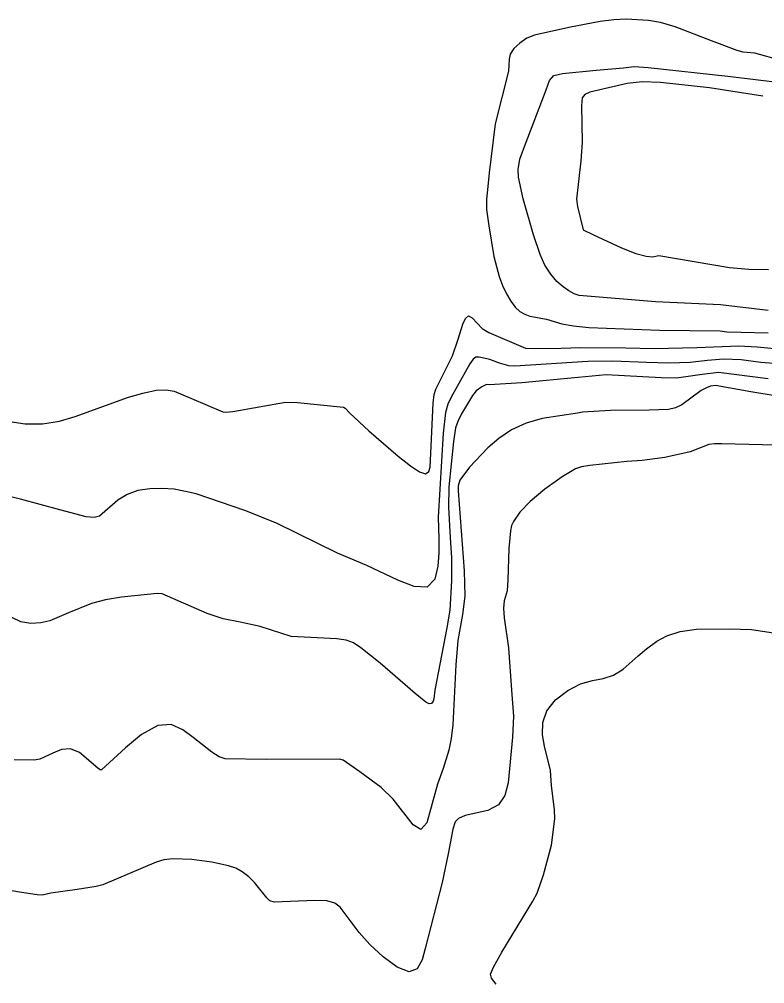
# Model space of a CAD drawing. Extents: x -291892836 to 2945206, y -477993085 to 1832792.
# Drawn here: x 1849872.3 to 1850120.5, y 544308.6 to 544629.9 of the extents above; entities that cross this region are included whole.
import ezdxf

# ---------------------------------------------------------------- set-up
doc = ezdxf.new("R2010")
doc.units = 0
doc.layers.add('DT_X_Contour_Minor', color=7, linetype='Continuous')

msp = doc.modelspace()

# ---------------------------------------------------------------- linework, layer by layer
at = {"layer": 'DT_X_Contour_Minor'}
for points in [[(1850126.07, 544616.08), (1850117.25, 544618.6), (1850113.37, 544618.89), (1850111.42, 544619.42), (1850102.86, 544622.73), (1850090.73, 544627.36), (1850085.83, 544628.76), (1850081.81, 544629.49), (1850074.41, 544629.85), (1850070.36, 544629.65), (1850065.78, 544629.11), (1850055.35, 544627.11), (1850043.89, 544624.57), (1850041.35, 544623.51), (1850039, 544621.94), (1850037.04, 544620.08), (1850035.79, 544618.24), (1850035.42, 544616.62), (1850035.26, 544612.54), (1850030.81, 544595.06), (1850028.78, 544578.71), (1850027.91, 544569.71), (1850027.95, 544566.47), (1850028.72, 544561.01), (1850030.39, 544550.87), (1850032.09, 544544.18), (1850033.21, 544541.14), (1850034.52, 544538.37), (1850035.97, 544535.96), (1850037.5, 544534), (1850039.06, 544532.57), (1850040.66, 544531.6), (1850042.33, 544531.01), (1850047.94, 544530.01), (1850053.01, 544528.45), (1850056.89, 544527.7), (1850061.98, 544527.24), (1850085.5, 544526.36), (1850105.74, 544526.12), (1850107.9, 544525.81), (1850112.66, 544525.64), (1850121.67, 544525.42)], [(1850121.67, 544532.89), (1850105.79, 544534.74), (1850084.2, 544535.71), (1850058.72, 544537.83), (1850057.09, 544538.42), (1850055.31, 544539.36), (1850053.39, 544540.72), (1850051.34, 544542.56), (1850049.29, 544544.95), (1850047.38, 544547.96), (1850045.75, 544551.52), (1850043.52, 544558.03), (1850040.14, 544570.01), (1850038.55, 544577.32), (1850038.41, 544579.77), (1850038.97, 544583.24), (1850040.19, 544586.57), (1850047.73, 544606.35), (1850048.88, 544609.5), (1850050.28, 544611.09), (1850053.17, 544611.85), (1850064.46, 544612.87), (1850073.47, 544613.68), (1850077.04, 544614.14), (1850081.76, 544613.8), (1850108.27, 544610.95), (1850131.25, 544608.16)], [(1850119.92, 544604.21), (1850102.18, 544607.03), (1850085.85, 544608.85), (1850079.77, 544609), (1850074.8, 544608.48), (1850062.26, 544605.55), (1850060.6, 544604.81), (1850059.78, 544603.64), (1850059.53, 544601.02), (1850059.61, 544595.17), (1850059.81, 544588.8), (1850059.37, 544582.73), (1850057.87, 544569.89), (1850058.26, 544567.45), (1850060.04, 544559.72), (1850063.58, 544558.05), (1850072.87, 544553.72), (1850077.61, 544551.84), (1850081.03, 544550.95), (1850083.2, 544550.79), (1850085.32, 544551.13)], [(1850085.32, 544551.13), (1850108.77, 544547.2), (1850115.26, 544546.6), (1850121.77, 544546.51)], [(1849869.18, 544495.89), (1849874.33, 544495.16), (1849880.04, 544495.09), (1849885.76, 544496.04), (1849890.94, 544497.57), (1849908.72, 544504.05), (1849913.49, 544505.36), (1849917.92, 544506.29), (1849921.26, 544506.48), (1849923.91, 544505.97), (1849929.74, 544503.53), (1849940.09, 544499.11), (1849941.05, 544498.97), (1849943.44, 544499.26), (1849960.97, 544502.37), (1849965.03, 544502.2), (1849980.27, 544500.64), (1849980.84, 544500.3), (1849982.43, 544498.62), (1849988.75, 544492.83), (1849998.54, 544484.31), (1850002.55, 544481.11), (1850005.56, 544479.13), (1850007.58, 544478.51), (1850008.67, 544479.22), (1850009.13, 544480.7), (1850009.52, 544487.68), (1850010.19, 544502), (1850010.52, 544504.85), (1850011.07, 544506.65), (1850016.58, 544517.73), (1850018.52, 544523.26), (1850020.01, 544528.26), (1850020.91, 544530.23), (1850021.94, 544531.08), (1850023.15, 544530.4), (1850026.46, 544526.91), (1850028.71, 544525.48), (1850040.91, 544520.31), (1850043.87, 544520.21), (1850052.74, 544520.31), (1850059.16, 544520.57), (1850074.31, 544520.44), (1850083.75, 544520.23), (1850097.92, 544520.54), (1850111.91, 544521.13), (1850118.05, 544520.79), (1850124.96, 544520.14)], [(1850126.37, 544514.99), (1850119.24, 544515.58), (1850112.69, 544516.46), (1850106.83, 544516.67), (1850101.45, 544516.21), (1850095.7, 544515.58), (1850088.64, 544515.3), (1850081.2, 544515.49), (1850070, 544516.01), (1850061.61, 544515.85), (1850037.35, 544514.3), (1850035.3, 544514.4), (1850032.27, 544515.27), (1850028.99, 544516.53), (1850025.52, 544517.34), (1850024.36, 544517.27), (1850023.42, 544516.61), (1850022.35, 544515.1), (1850016.18, 544504.03), (1850015.07, 544501.64), (1850014.27, 544498.94), (1850013.47, 544491.96), (1850011.83, 544464.05), (1850012.03, 544456.77), (1850012.02, 544452.05), (1850011.75, 544447.74), (1850010.69, 544443.39), (1850008.17, 544440.7), (1850003.82, 544440.89), (1849998.37, 544443.06), (1849988.08, 544447.98), (1849978.3, 544452.03), (1849958.21, 544461.97), (1849947.8, 544466.14), (1849931.24, 544471.75), (1849927.72, 544472.63), (1849923.89, 544473.3), (1849919.86, 544473.63), (1849915.77, 544473.52), (1849911.81, 544472.87), (1849908.22, 544471.58), (1849905.18, 544469.66), (1849899.1, 544464.39), (1849897.29, 544463.91), (1849894.62, 544464.18), (1849885.85, 544466.47), (1849872.8, 544470.03), (1849853.6, 544474.61)], [(1850121.65, 544510.09), (1850105.21, 544512.21), (1850099.73, 544511.55), (1850091.17, 544510.37), (1850086.04, 544510.45), (1850067.79, 544511.44), (1850058.45, 544510.56), (1850039.71, 544508.73), (1850028.86, 544508.1), (1850027.92, 544508.22), (1850026.38, 544507.49), (1850024.49, 544506.13), (1850023.23, 544504.58), (1850019.58, 544498.39), (1850018.34, 544495.89), (1850017.62, 544493.8), (1850016.96, 544489.18), (1850015.32, 544474.13), (1850015.21, 544467.34), (1850015.83, 544457.14), (1850016.26, 544450.47), (1850016.29, 544442.79), (1850015.73, 544433.01), (1850014.69, 544427.13), (1850010.69, 544406.45), (1850010.39, 544403.57), (1850010.12, 544402.7), (1850009.64, 544402.02), (1850008.85, 544401.83), (1850007.69, 544402.39), (1850004.14, 544405.35), (1849992.48, 544415.45), (1849986.08, 544420.56), (1849983.59, 544422.15), (1849981.14, 544423.09), (1849978.07, 544423.54), (1849962.87, 544424.3), (1849952.55, 544427.61), (1849945.94, 544429.01), (1849940.23, 544430.13), (1849934.88, 544431.93), (1849919.94, 544438.49), (1849918.22, 544438.58), (1849906.38, 544437.43), (1849901.09, 544436.54), (1849896.37, 544435.25), (1849888.72, 544432.14), (1849882.57, 544429.54), (1849879.5, 544428.8), (1849876.21, 544428.61), (1849872.9, 544429.16), (1849869.91, 544430.64)], [(1850142.93, 544501.35), (1850115.94, 544505.73), (1850104.17, 544507.86), (1850102.46, 544507.61), (1850101.12, 544507.15), (1850099.41, 544506.21), (1850092.94, 544501.41), (1850090.82, 544500.41), (1850088.52, 544499.89), (1850082.05, 544499.63), (1850069.24, 544499.52), (1850059.9, 544499.01), (1850058.22, 544498.67), (1850046.41, 544496.85), (1850041.07, 544495.33), (1850036.27, 544493.08), (1850032.07, 544490.26), (1850028.33, 544487.08), (1850022.22, 544480.67), (1850019.06, 544476.32), (1850018.44, 544474.49), (1850018.44, 544472.85), (1850020.46, 544446.18), (1850020.74, 544437.71), (1850019.91, 544431.64), (1850018.37, 544422.9), (1850017.65, 544414.82), (1850016.75, 544394.83), (1850016.19, 544390.28), (1850015.38, 544386.38), (1850013.44, 544380.31), (1850011.63, 544375.09), (1850008.04, 544362.18), (1850006.09, 544360.04), (1850003.53, 544361.55), (1849996.81, 544370.16), (1849992.87, 544374.01), (1849985.68, 544379.22), (1849980.17, 544383.1), (1849978.92, 544383.42), (1849954.56, 544383.34), (1849940.9, 544383.49), (1849938.95, 544384.26), (1849936.45, 544385.8), (1849930.2, 544390.59), (1849926.78, 544393.23), (1849922.96, 544394.94), (1849918.42, 544394.62), (1849913.07, 544391.62), (1849907.74, 544387.22), (1849899.74, 544379.82), (1849899.31, 544379.92), (1849898.51, 544380.39), (1849892.39, 544385.64), (1849889.42, 544386.89), (1849886.37, 544386.64), (1849883.51, 544385.45), (1849879.22, 544383.38), (1849877.33, 544383.11), (1849870.64, 544383.18)], [(1850133.09, 544487.79), (1850106.23, 544488.44), (1850103.83, 544488.47), (1850101.9, 544488.22), (1850095.69, 544485.75), (1850087.32, 544483.94), (1850079.79, 544482.87), (1850074.64, 544482.52), (1850062.32, 544481.21), (1850059.55, 544480.74), (1850057.57, 544480.09), (1850053.11, 544477.44), (1850047.34, 544473.32), (1850042.46, 544469.3), (1850038.99, 544465.69), (1850036.88, 544462.59), (1850036.28, 544461.21), (1850035.89, 544459.53), (1850035.36, 544453.57), (1850035.04, 544443.13), (1850034.77, 544439.49), (1850033.75, 544436.18), (1850033.52, 544433.77), (1850033.8, 544430.53), (1850035.25, 544420.48), (1850036.26, 544406.41), (1850036.89, 544397.73), (1850036.54, 544390.75), (1850035.15, 544375.57), (1850034.04, 544371.32), (1850031.87, 544368.17), (1850028.39, 544366.35), (1850020.85, 544364.68), (1850018.64, 544363.71), (1850017.52, 544362.52), (1850016.67, 544360.1), (1850015.12, 544351.88), (1850013.17, 544342.31), (1850007.48, 544320.35), (1850006.44, 544316.58), (1850004.82, 544313.62), (1850002.15, 544312.56), (1849998.17, 544314.12), (1849993.53, 544317.56), (1849989.07, 544321.74), (1849985.49, 544325.74), (1849979.16, 544334.15), (1849977.38, 544335.51), (1849974.72, 544336.22), (1849970.76, 544336.39), (1849957.16, 544335.82), (1849955.82, 544336.29), (1849954.73, 544337.25), (1849950.69, 544342.31), (1849948.74, 544344.24), (1849946.61, 544345.9), (1849944.41, 544347.11), (1849942.04, 544347.95), (1849936.42, 544349.15), (1849929.85, 544350.02), (1849923.42, 544350.25), (1849920.51, 544349.88), (1849917.87, 544349.08), (1849900.19, 544341.58), (1849897.98, 544340.98), (1849891.59, 544339.98), (1849882.89, 544338.77), (1849879.97, 544338.16), (1849878.29, 544338.19), (1849872.42, 544339.16), (1849857.9, 544341.71)], [(1850031.18, 544308.5), (1850029.62, 544310.54), (1850029.26, 544311.79), (1850030.21, 544314.11), (1850033.06, 544319.2), (1850043.38, 544336.09), (1850044.77, 544338.83), (1850046.94, 544344.89), (1850049.58, 544354.83), (1850050.68, 544363.5), (1850050.53, 544366.51), (1850049.54, 544374.63), (1850049.23, 544379.68), (1850047.22, 544387.8), (1850046.6, 544391.58), (1850046.65, 544395.59), (1850047.97, 544399.56), (1850050.92, 544403.23), (1850054.94, 544406.3), (1850059.24, 544408.47), (1850063.2, 544409.62), (1850066.8, 544410.34), (1850070.19, 544411.42), (1850073.44, 544413.4), (1850078.45, 544417.84), (1850081.14, 544420.22), (1850084.62, 544422.72), (1850087.94, 544424.51), (1850092.39, 544425.98), (1850097.87, 544426.73), (1850108.85, 544426.88), (1850116.18, 544426.66), (1850123.5, 544425.55)]]:
    msp.add_lwpolyline(points, dxfattribs=at)

doc.saveas('drawing.dxf')
